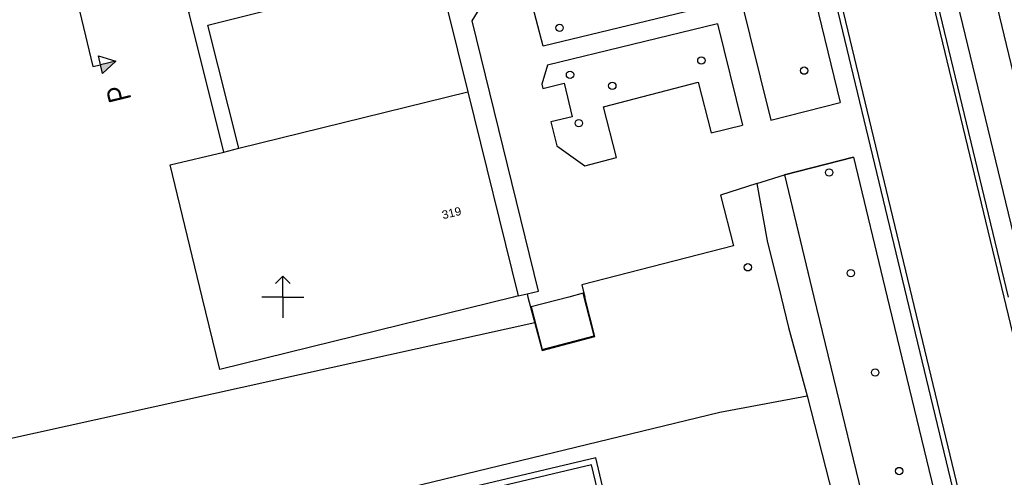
# Model space of a CAD drawing. Header units: millimetres. Extents: x 96940 to 101272, y 432237 to 434659.
# Tile 369 of 398: x 97475 to 97569, y 433683 to 433727. Entities that reach past the tile are written whole.
import ezdxf
from ezdxf.enums import TextEntityAlignment as Align

# ---------------------------------------------------------------- set-up
doc = ezdxf.new("R2010")
doc.units = ezdxf.units.MM
for name, color, linetype in [('Ondergrond_Nieuw_IP', 8, 'Continuous'), ('R_BN_T_B_Spoor', 1, 'Continuous'), ('R_BN_T_N_Verticaal alignement', 7, 'Continuous')]:
    doc.layers.add(name, color=color, linetype=linetype)
doc.styles.add('DSV_ARIAL', font='arial.ttf')
doc.styles.add('ISOCP', font='isocp.shx')
doc.styles.add('SIMPLEX', font='simplex.shx', dxfattribs={"width": 0.8})

# ---------------------------------------------------------------- blocks, each defined once
blk = doc.blocks.new('BOOM')
at = {"color": 0}
blk.add_circle((0, 0), 0.35, dxfattribs=at)
blk = doc.blocks.new('dprof-rechts')
at = {"layer": 'R_BN_T_N_Verticaal alignement'}
blk.add_hatch(color=1, dxfattribs=at).paths.add_polyline_path([(0.00346, 0.003), (0, 0.003), (0, 0.009)])
at = {"layer": 'R_BN_T_N_Verticaal alignement', "color": 1}
blk.add_lwpolyline([(0, 0.009), (0.00346, 0.003), (-0.00346, 0.003)], close=True, dxfattribs=at)
for points in [[(0, 0.009), (0, 0.003)], [(0, 0), (0, 0.003)]]:
    blk.add_lwpolyline(points, dxfattribs=at)
at = {"layer": 'R_BN_T_N_Verticaal alignement', "color": 1, "style": 'SIMPLEX', "width": 0.8}
blk.add_attdef('profiel rechts', (0.0025, 0.01025), '', height=0.0035, rotation=360, dxfattribs=at)

msp = doc.modelspace()

# ---------------------------------------------------------------- linework, layer by layer
at = {"layer": 'Ondergrond_Nieuw_IP'}
for p, q in [((97500, 433702), (97499.29289, 433701.29289)), ((97500, 433702), (97500.70711, 433701.29289)), ((97500, 433700), (97500, 433702)), ((97500, 433700), (97498, 433700)), ((97500, 433700), (97498, 433700)), ((97500, 433700), (97502, 433700)), ((97500, 433700), (97500, 433698)), ((97500, 433700), (97502, 433700))]:
    msp.add_line(p, q, dxfattribs=at)
for points in [[(97533.861, 433847.039), (97548.662, 433785.729), (97569.305, 433700)], [(97533.45, 433846.94), (97548.25, 433785.63), (97568.87, 433700)], [(97533.872, 433806.899), (97559.582, 433700)], [(97534.352, 433807.014), (97560.089, 433700)], [(97541.108, 433727.892), (97524.878, 433723.998), (97523.542, 433729.122), (97525.499, 433729.602), (97524.407, 433733.451), (97527.42, 433734.195), (97525.769, 433740.961), (97520.899, 433739.772), (97519.513, 433745.374), (97524.305, 433746.552), (97523.713, 433748.828), (97518.947, 433747.651), (97521.733, 433751.799), (97527.647, 433747.275), (97533.964, 433748.921), (97531.336, 433751.85), (97533.283, 433755.048), (97534.603, 433754.512)], [(97523.326, 433700.3), (97524.425, 433700.554), (97518.075, 433726.404), (97518.842, 433727.638), (97517.988, 433731.071), (97516.741, 433731.865), (97514.294, 433741.611)], [(97494.354, 433713.864), (97491.007, 433727.257), (97498.719, 433729.133), (97496.748, 433737.163), (97507.889, 433739.864), (97508.266, 433738.485)], [(97495.789, 433714.226), (97492.827, 433725.989), (97500.462, 433727.911), (97498.428, 433736.065), (97508.266, 433738.485), (97512.732, 433739.583)], [(97512.732, 433739.583), (97513.714, 433735.603), (97514.361, 433732.982), (97514.865, 433730.943), (97515.152, 433729.778), (97515.696, 433727.574), (97517.659, 433719.624)], [(97562.995, 433734.125), (97571.228, 433700)], [(97550.292, 433730.809), (97543.598, 433729.155), (97546.613, 433716.892), (97553.246, 433718.609)], [(97550.292, 433730.809), (97553.246, 433718.609)], [(97541.524, 433726.102), (97525.29, 433722.174), (97524.738, 433720.337), (97524.833, 433719.948), (97526.873, 433720.445), (97527.653, 433717.238), (97525.613, 433716.742), (97526.168, 433714.46), (97528.845, 433712.552), (97531.864, 433713.35), (97530.631, 433718.176), (97539.675, 433720.531), (97540.934, 433715.703), (97543.913, 433716.428)], [(97541.524, 433726.102), (97543.913, 433716.428)], [(97495.789, 433714.226), (97517.659, 433719.624)], [(97517.659, 433719.624), (97522.475, 433700.11)], [(97492.289, 433700), (97489.217, 433712.652), (97494.354, 433713.864), (97495.789, 433714.226)], [(97547.915, 433711.678), (97554.527, 433713.374)], [(97554.527, 433713.374), (97557.743, 433700)], [(97545.292, 433710.843), (97547.915, 433711.678)], [(97547.915, 433711.678), (97550.742, 433700)], [(97545.292, 433710.843), (97541.811, 433709.735), (97543.039, 433704.899), (97528.563, 433701.16), (97528.857, 433700)], [(97522.475, 433700.11), (97523.326, 433700.3)], [(97523.326, 433700.3), (97523.406, 433700)], [(97528.789, 433700), (97528.696, 433700.356), (97527.329, 433700)], [(97522.029, 433700), (97493.971, 433693.074), (97492.289, 433700)], [(97522.475, 433700.11), (97522.029, 433700)], [(97523.406, 433700), (97524.767, 433694.888), (97529.808, 433696.242), (97528.857, 433700)], [(97527.329, 433700), (97523.719, 433699.059), (97524.778, 433694.997), (97529.755, 433696.295)], [(97529.755, 433696.295), (97528.789, 433700)], [(97550.742, 433700), (97557.195, 433673.345)], [(97557.743, 433700), (97562.658, 433679.562)], [(97559.582, 433700), (97573.2, 433643.374)], [(97560.089, 433700), (97583.322, 433603.399), (97591.89, 433567.789)], [(97568.87, 433700), (97571.135, 433690.596)], [(97532.209, 433674.862), (97529.9, 433684.62), (97512.97, 433680.6), (97514.481, 433674.244)], [(97532.477, 433672.861), (97532.739, 433672.924), (97534.73, 433673.4), (97536.14, 433675.79), (97532.209, 433674.862), (97530.76, 433674.52), (97530.28, 433676.56), (97531.2, 433676.78), (97529.49, 433683.96), (97513.63, 433680.19)]]:
    msp.add_lwpolyline(points, dxfattribs=at)
at = {"layer": 'Ondergrond_Nieuw_IP', "flags": 128}
for points in [[(97554.527, 433713.374), (97547.915, 433711.678), (97549.265, 433706.103), (97550.742, 433700)], [(97554.527, 433713.374), (97547.915, 433711.678), (97549.265, 433706.103), (97550.742, 433700)], [(97545.292, 433710.843), (97546.28, 433705.38), (97547.604, 433700)], [(97545.292, 433710.843), (97546.28, 433705.38), (97547.604, 433700)], [(97467.404, 433700), (97470.86, 433685.81), (97524.057, 433697.554)], [(97547.604, 433700), (97548.32, 433697.09)], [(97550.742, 433700), (97557.195, 433673.345)], [(97550.742, 433700), (97557.195, 433673.345)], [(97548.32, 433697.09), (97550.08, 433690.56)], [(97548.32, 433697.09), (97550.08, 433690.56)], [(97459.6, 433669.09), (97541.75, 433689), (97550.08, 433690.56)], [(97550.08, 433690.56), (97554.653, 433672.746)]]:
    msp.add_lwpolyline(points, dxfattribs=at)
at = {"layer": 'Ondergrond_Nieuw_IP', "color": 6, "flags": 128}
msp.add_lwpolyline([(97547.604, 433700), (97548.32, 433697.09)], dxfattribs=at)
at = {"layer": 'R_BN_T_B_Spoor'}
msp.add_line((97539.9755, 433845.21687), (97635.55854, 433447.76712), dxfattribs=at)
at = {"layer": 'R_BN_T_N_Verticaal alignement', "color": 1}
msp.add_lwpolyline([(97469.67385, 433772.79442), (97481.84609, 433722.04475)], dxfattribs=at)

# ---------------------------------------------------------------- block references
at = {"layer": 'Ondergrond_Nieuw_IP'}
for p in [(97526.44, 433725.729), (97539.983, 433722.615), (97549.808, 433721.643), (97527.433, 433721.25), (97531.475, 433720.191), (97528.282, 433716.623), (97552.189, 433711.909), (97544.43, 433702.84), (97554.271, 433702.285), (97556.597, 433692.779), (97558.882, 433683.367)]:
    msp.add_blockref('BOOM', p, dxfattribs=at)
at = {"layer": 'R_BN_T_N_Verticaal alignement', "color": 1}
ref = msp.add_blockref('dprof-rechts', (97481.84609, 433722.04475), dxfattribs=dict(at, xscale=250.0000000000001, yscale=250.0000000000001, zscale=250.0000000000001, rotation=282.6080486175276))
ref.add_attrib('profiel rechts', 'P', dxfattribs={"layer": '0', "color": 4, "height": 2.1875, "rotation": 103.8746277, "style": 'ISOCP'}).set_placement((97485.17797, 433720.48856), align=Align.RIGHT)

# ---------------------------------------------------------------- texts
at = {"layer": 'Ondergrond_Nieuw_IP', "style": 'DSV_ARIAL'}
msp.add_text('319', height=0.8, rotation=13.355341, dxfattribs=at).set_placement((97517.115, 433707.866), align=Align.RIGHT)

doc.saveas('drawing.dxf')
